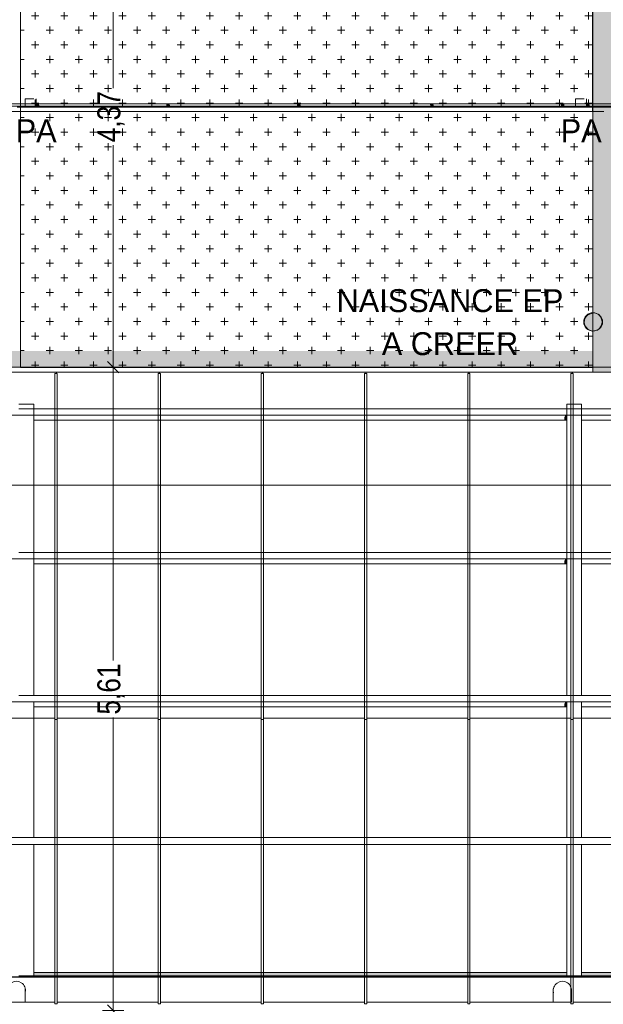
# Model space of a CAD drawing. Header units: millimetres. Extents: x 52659 to 1698020, y -10054 to 104697.
# Tile 291 of 363: x 297873 to 302963, y 20671 to 29259. Entities that reach past the tile are written whole.
import ezdxf

# ---------------------------------------------------------------- set-up
doc = ezdxf.new("R2010")
doc.units = ezdxf.units.MM
doc.header["$MEASUREMENT"] = 0
doc.linetypes.add('Tirets petits', pattern=[125, 75, -50])
for name, color, linetype in [('02-06 Poutre.Construction', 7, 'Continuous'), ('05-02 Cotation 200ème 100ème.Cotations', 7, 'Continuous'), ('06-02 Texte 200ème 100ème.Texte', 7, 'Continuous'), ('08-01 2D Dessin général.2D', 7, 'Continuous'), ('08-01 hachures', 7, 'Continuous'), ('A-FLOR-____-OTLN.Modèle IFC', 7, 'Continuous'), ('A-FLOR-HRAL-OTLN.Modèle IFC', 7, 'Continuous'), ('A-ROOF-____-OTLN.Modèle IFC', 7, 'Continuous'), ('S-BEAM-____-OTLN.Modèle IFC', 7, 'Continuous')]:
    doc.layers.add(name, color=color, linetype=linetype)
doc.styles.add('STYLE_GENERE_2', font='txt')
doc.styles.add('STYLE_GENERE_3', font='ARIALN.TTF')
doc.dimstyles.new('STYLE_GENERE__2', dxfattribs={"dimtxt": 200, "dimasz": 95, "dimexe": 0.18, "dimexo": 100, "dimgap": 0, "dimtad": 0, "dimlfac": 0.001, "dimzin": 0, "dimdsep": 46, "dimtxsty": 'STYLE_GENERE_3', "dimblk": 'ARROWHEAD_6', "dimblk1": 'ARROWHEAD_6', "dimblk2": 'ARROWHEAD_6', "dimcen": 0.09, "dimclrd": 7, "dimclre": 7, "dimclrt": 7, "dimazin": 0, "dimtfac": 1, "dimtdec": 4, "dimtmove": 0, "dimatfit": 3, "dimfxl": 1, "dimtolj": 1, "dimtzin": 0, "dimarcsym": 0})
doc.dimstyles.new('STYLE_GENERE__5', dxfattribs={"dimtxt": 200, "dimasz": 95, "dimexe": 0.18, "dimexo": 100, "dimgap": 0, "dimtad": 0, "dimtih": 1, "dimtoh": 1, "dimlfac": 0.001, "dimzin": 0, "dimdsep": 46, "dimtxsty": 'STYLE_GENERE_3', "dimblk": 'ARROWHEAD_6', "dimblk1": 'ARROWHEAD_6', "dimblk2": 'ARROWHEAD_6', "dimcen": 0.09, "dimclrd": 7, "dimclre": 7, "dimclrt": 7, "dimazin": 0, "dimtfac": 1, "dimtdec": 4, "dimtmove": 0, "dimatfit": 3, "dimfxl": 1, "dimtolj": 1, "dimtzin": 0, "dimarcsym": 0})
pattern_1 = [(360, (261781.56, 40089.01), (127, 127), [63.5, -190.5]), (89.99998, (261813.31, 40057.26), (-126.99996, 127.00004), [63.5, -190.5])]

# ---------------------------------------------------------------- blocks, each defined once
blk = doc.blocks.new('*D844', base_point=(261781.6, 40089))
at = {"layer": '05-02 Cotation 200ème 100ème.Cotations', "color": 7, "linetype": 'Continuous', "lineweight": 25, "transparency": 16777216}
for p, q in [((267521.6, 25250.2), (267421.6, 25150.2)), ((347674.3, 25150.2), (347774.3, 25250.2))]:
    blk.add_line(p, q, dxfattribs=at)
at = {"layer": '05-02 Cotation 200ème 100ème.Cotations', "color": 7, "linetype": 'Continuous', "lineweight": 13, "transparency": 16777216}
for p, q in [((267471.6, 25106.5), (267471.6, 25294)), ((347724.3, 25106.5), (347724.3, 25294)), ((267471.6, 25200.2), (307285.1, 25200.2)), ((307910.8, 25200.2), (347724.3, 25200.2)), ((347724.3, 25200.2), (347799.3, 25200.2))]:
    blk.add_line(p, q, dxfattribs=at)
at = {"layer": '05-02 Cotation 200ème 100ème.Cotations', "color": 7, "lineweight": 9, "transparency": 16777216, "insert": (307309.9, 25100.2), "char_height": 200, "attachment_point": 7, "style": 'STYLE_GENERE_3'}
blk.add_mtext('\\A1;80,25', dxfattribs=at)
blk = doc.blocks.new('ARROWHEAD_6')
at = {"color": 0, "linetype": 'Continuous', "lineweight": 0}
for p, q in [((0, 0), (-1, 0)), ((-0.5, -0.5), (0.5, 0.5))]:
    blk.add_line(p, q, dxfattribs=at)
blk = doc.blocks.new('*D867', base_point=(261781.6, 40089))
at = {"layer": '05-02 Cotation 200ème 100ème.Cotations', "color": 7, "linetype": 'Continuous', "lineweight": 13, "transparency": 16777216}
for p, q in [((298781.6, 26229.2), (298594.1, 26229.2)), ((298687.8, 23671.5), (298687.8, 26229.2)), ((298687.8, 20616.1), (298687.8, 23173.8)), ((298781.6, 20616.1), (298594.1, 20616.1))]:
    blk.add_line(p, q, dxfattribs=at)
at = {"layer": '05-02 Cotation 200ème 100ème.Cotations', "color": 7, "linetype": 'Continuous', "lineweight": 25, "transparency": 16777216}
for p, q in [((298637.8, 26279.2), (298737.8, 26179.2)), ((298637.8, 20666.1), (298737.8, 20566.1))]:
    blk.add_line(p, q, dxfattribs=at)
at = {"layer": '05-02 Cotation 200ème 100ème.Cotations', "color": 7, "lineweight": 9, "transparency": 16777216, "insert": (298787.8, 23198.6), "char_height": 200, "attachment_point": 7, "rotation": 90, "style": 'STYLE_GENERE_3'}
blk.add_mtext('\\A1;5,61', dxfattribs=at)
blk = doc.blocks.new('*D868', base_point=(261781.6, 40089))
at = {"layer": '05-02 Cotation 200ème 100ème.Cotations', "color": 7, "linetype": 'Continuous', "lineweight": 13, "transparency": 16777216}
for p, q in [((298781.6, 30599), (298594.1, 30599)), ((298687.8, 28663), (298687.8, 30599)), ((298687.8, 26229.2), (298687.8, 28165.2)), ((298781.6, 26229.2), (298594.1, 26229.2))]:
    blk.add_line(p, q, dxfattribs=at)
at = {"layer": '05-02 Cotation 200ème 100ème.Cotations', "color": 7, "linetype": 'Continuous', "lineweight": 25, "transparency": 16777216}
for p, q in [((298637.8, 30649), (298737.8, 30549)), ((298637.8, 26279.2), (298737.8, 26179.2))]:
    blk.add_line(p, q, dxfattribs=at)
at = {"layer": '05-02 Cotation 200ème 100ème.Cotations', "color": 7, "lineweight": 9, "transparency": 16777216, "char_height": 200, "attachment_point": 7, "rotation": 90, "style": 'STYLE_GENERE_3'}
for s, insert in [('\\A1;0,30', (298644.9, 30113.9)), ('\\A1;4,37', (298787.8, 28190.1))]:
    blk.add_mtext(s, dxfattribs=dict(at, insert=insert))

msp = doc.modelspace()

# ---------------------------------------------------------------- hatches: boundary and pattern name
at = {"layer": '02-06 Poutre.Construction', "linetype": 'Continuous', "lineweight": 0, "true_color": 0xbfbfbf}
for points in [[(298176.347, 23168.223), (298179.78, 23168.223), (298179.78, 26171.975), (298189.78, 26171.975), (298189.78, 26184.777), (298176.345, 26184.777), (298176.345, 23168.582)], [(298189.78, 26171.975), (298198.593, 26171.975), (298196.406, 26184.777), (298189.78, 26184.777)], [(299076.347, 23168.223), (299079.78, 23168.223), (299079.78, 26171.975), (299089.78, 26171.975), (299089.78, 26184.777), (299076.345, 26184.777), (299076.345, 23168.582)], [(299089.78, 26184.777), (299089.78, 26171.975), (299098.593, 26171.975), (299096.406, 26184.777)], [(299976.347, 23168.223), (299979.78, 23168.223), (299979.78, 26171.975), (299989.78, 26171.975), (299989.78, 26184.777), (299976.345, 26184.777), (299976.345, 23168.582)], [(299989.78, 26171.975), (299998.593, 26171.975), (299996.406, 26184.777), (299989.78, 26184.777)], [(300876.347, 23168.223), (300879.78, 23168.223), (300879.78, 26171.975), (300889.78, 26171.975), (300889.78, 26184.777), (300876.345, 26184.777), (300876.345, 23168.582)], [(300889.78, 26184.777), (300889.78, 26171.975), (300898.593, 26171.975), (300896.406, 26184.777)], [(301776.347, 23168.223), (301779.78, 23168.223), (301779.78, 26171.975), (301789.78, 26171.975), (301789.78, 26184.777), (301776.345, 26184.777), (301776.345, 23168.582)], [(301789.78, 26171.975), (301798.593, 26171.975), (301796.406, 26184.777), (301789.78, 26184.777)], [(302676.347, 23168.223), (302679.78, 23168.223), (302679.78, 26171.975), (302689.78, 26171.975), (302689.78, 26184.777), (302676.345, 26184.777), (302676.345, 23168.582)], [(302689.78, 26184.777), (302689.78, 26171.975), (302698.593, 26171.975), (302696.406, 26184.777)], [(298176.349, 23016.643), (298179.78, 23016.643), (298179.78, 23168.223), (298176.347, 23168.223), (298176.347, 23016.995)], [(299076.349, 23016.643), (299079.78, 23016.643), (299079.78, 23168.223), (299076.347, 23168.223), (299076.347, 23016.995)], [(299976.349, 23016.643), (299979.78, 23016.643), (299979.78, 23168.223), (299976.347, 23168.223), (299976.347, 23016.995)], [(300876.347, 23016.995), (300876.349, 23016.643), (300879.78, 23016.643), (300879.78, 23168.223), (300876.347, 23168.223)], [(301776.349, 23016.643), (301779.78, 23016.643), (301779.78, 23168.223), (301776.347, 23168.223), (301776.347, 23016.995)], [(302676.349, 23016.643), (302679.78, 23016.643), (302679.78, 23168.223), (302676.347, 23168.223), (302676.347, 23016.995)], [(298176.351, 22863.144), (298179.78, 22863.144), (298179.78, 23016.643), (298176.349, 23016.643), (298176.349, 22863.487)], [(299076.351, 22863.144), (299079.78, 22863.144), (299079.78, 23016.643), (299076.349, 23016.643), (299076.349, 22863.487)], [(299976.351, 22863.144), (299979.78, 22863.144), (299979.78, 23016.643), (299976.349, 23016.643), (299976.349, 22863.487)], [(300876.349, 22863.487), (300876.351, 22863.144), (300879.78, 22863.144), (300879.78, 23016.643), (300876.349, 23016.643)], [(301776.351, 22863.144), (301779.78, 22863.144), (301779.78, 23016.643), (301776.349, 23016.643), (301776.349, 22863.487)], [(302676.351, 22863.144), (302679.78, 22863.144), (302679.78, 23016.643), (302676.349, 23016.643), (302676.349, 22863.487)], [(298176.351, 22708.37), (298176.353, 22708.037), (298179.78, 22708.037), (298179.78, 22854.271), (298179.78, 22863.144), (298176.351, 22863.144)], [(299076.351, 22708.37), (299076.353, 22708.037), (299079.78, 22708.037), (299079.78, 22854.271), (299079.78, 22863.144), (299076.351, 22863.144)], [(299976.351, 22708.37), (299976.353, 22708.037), (299979.78, 22708.037), (299979.78, 22854.271), (299979.78, 22863.144), (299976.351, 22863.144)], [(300876.351, 22708.37), (300876.353, 22708.037), (300879.78, 22708.037), (300879.78, 22854.271), (300879.78, 22863.144), (300876.351, 22863.144)], [(301776.351, 22708.37), (301776.353, 22708.037), (301779.78, 22708.037), (301779.78, 22854.271), (301779.78, 22863.144), (301776.351, 22863.144)], [(302676.351, 22708.37), (302676.353, 22708.037), (302679.78, 22708.037), (302679.78, 22854.271), (302679.78, 22863.144), (302676.351, 22863.144)], [(298176.353, 22551.958), (298176.355, 22551.633), (298179.78, 22551.633), (298179.78, 22708.037), (298176.353, 22708.037)], [(299076.353, 22551.958), (299076.355, 22551.633), (299079.78, 22551.633), (299079.78, 22708.037), (299076.353, 22708.037)], [(299976.353, 22551.958), (299976.355, 22551.633), (299979.78, 22551.633), (299979.78, 22708.037), (299976.353, 22708.037)], [(300876.353, 22551.958), (300876.355, 22551.633), (300879.78, 22551.633), (300879.78, 22708.037), (300876.353, 22708.037)], [(301776.353, 22551.958), (301776.355, 22551.633), (301779.78, 22551.633), (301779.78, 22708.037), (301776.353, 22708.037)], [(302676.353, 22551.958), (302676.355, 22551.633), (302679.78, 22551.633), (302679.78, 22708.037), (302676.353, 22708.037)], [(298176.357, 22394.249), (298179.78, 22394.249), (298179.78, 22551.633), (298176.355, 22551.633), (298176.355, 22394.567)], [(299076.357, 22394.249), (299079.78, 22394.249), (299079.78, 22551.633), (299076.355, 22551.633), (299076.355, 22394.567)], [(299976.357, 22394.249), (299979.78, 22394.249), (299979.78, 22551.633), (299976.355, 22551.633), (299976.355, 22394.567)], [(300876.355, 22394.567), (300876.357, 22394.249), (300879.78, 22394.249), (300879.78, 22551.633), (300876.355, 22551.633)], [(301776.357, 22394.249), (301779.78, 22394.249), (301779.78, 22551.633), (301776.355, 22551.633), (301776.355, 22394.567)], [(302676.357, 22394.249), (302679.78, 22394.249), (302679.78, 22551.633), (302676.355, 22551.633), (302676.355, 22394.567)], [(298176.357, 22236.514), (298176.359, 22236.203), (298179.78, 22236.203), (298179.78, 22394.249), (298176.357, 22394.249)], [(299076.357, 22236.514), (299076.359, 22236.203), (299079.78, 22236.203), (299079.78, 22394.249), (299076.357, 22394.249)], [(299976.357, 22236.514), (299976.359, 22236.203), (299979.78, 22236.203), (299979.78, 22394.249), (299976.357, 22394.249)], [(300876.357, 22236.514), (300876.359, 22236.203), (300879.78, 22236.203), (300879.78, 22394.249), (300876.357, 22394.249)], [(301776.357, 22236.514), (301776.359, 22236.203), (301779.78, 22236.203), (301779.78, 22394.249), (301776.357, 22394.249)], [(302676.357, 22236.514), (302676.359, 22236.203), (302679.78, 22236.203), (302679.78, 22394.249), (302676.357, 22394.249)], [(298176.359, 22078.118), (298176.361, 22077.814), (298179.78, 22077.814), (298179.78, 22236.203), (298176.359, 22236.203)], [(299076.359, 22078.118), (299076.361, 22077.814), (299079.78, 22077.814), (299079.78, 22236.203), (299076.359, 22236.203)], [(299976.359, 22078.118), (299976.361, 22077.814), (299979.78, 22077.814), (299979.78, 22236.203), (299976.359, 22236.203)], [(300876.359, 22078.118), (300876.361, 22077.814), (300879.78, 22077.814), (300879.78, 22236.203), (300876.359, 22236.203)], [(301776.359, 22078.118), (301776.361, 22077.814), (301779.78, 22077.814), (301779.78, 22236.203), (301776.359, 22236.203)], [(302676.359, 22078.118), (302676.361, 22077.814), (302679.78, 22077.814), (302679.78, 22236.203), (302676.359, 22236.203)], [(298176.361, 21919.698), (298176.363, 21919.401), (298179.78, 21919.401), (298179.78, 22077.814), (298176.361, 22077.814)], [(299076.361, 21919.698), (299076.363, 21919.401), (299079.78, 21919.401), (299079.78, 22077.814), (299076.361, 22077.814)], [(299976.361, 21919.698), (299976.363, 21919.401), (299979.78, 21919.401), (299979.78, 22077.814), (299976.361, 22077.814)], [(300876.361, 21919.698), (300876.363, 21919.401), (300879.78, 21919.401), (300879.78, 22077.814), (300876.361, 22077.814)], [(301776.361, 21919.698), (301776.363, 21919.401), (301779.78, 21919.401), (301779.78, 22077.814), (301776.361, 22077.814)], [(302676.361, 21919.698), (302676.363, 21919.401), (302679.78, 21919.401), (302679.78, 22077.814), (302676.361, 22077.814)], [(298176.363, 21761.575), (298176.364, 21761.285), (298179.78, 21761.285), (298179.78, 21919.401), (298176.363, 21919.401)], [(299076.363, 21761.575), (299076.364, 21761.285), (299079.78, 21761.285), (299079.78, 21919.401), (299076.363, 21919.401)], [(299976.363, 21761.575), (299976.364, 21761.285), (299979.78, 21761.285), (299979.78, 21919.401), (299976.363, 21919.401)], [(300876.363, 21761.575), (300876.364, 21761.285), (300879.78, 21761.285), (300879.78, 21919.401), (300876.363, 21919.401)], [(301776.363, 21761.575), (301776.364, 21761.285), (301779.78, 21761.285), (301779.78, 21919.401), (301776.363, 21919.401)], [(302676.363, 21761.575), (302676.364, 21761.285), (302679.78, 21761.285), (302679.78, 21919.401), (302676.363, 21919.401)], [(298176.366, 21603.784), (298179.78, 21603.784), (298179.78, 21761.285), (298176.364, 21761.285), (298176.364, 21604.068)], [(299076.366, 21603.784), (299079.78, 21603.784), (299079.78, 21761.285), (299076.364, 21761.285), (299076.364, 21604.068)], [(299976.366, 21603.784), (299979.78, 21603.784), (299979.78, 21761.285), (299976.364, 21761.285), (299976.364, 21604.068)], [(300876.364, 21604.068), (300876.366, 21603.784), (300879.78, 21603.784), (300879.78, 21761.285), (300876.364, 21761.285)], [(301776.366, 21603.784), (301779.78, 21603.784), (301779.78, 21761.285), (301776.364, 21761.285), (301776.364, 21604.068)], [(302676.364, 21604.068), (302676.366, 21603.784), (302679.78, 21603.784), (302679.78, 21761.285), (302676.364, 21761.285)], [(298176.366, 21447.494), (298176.367, 21447.216), (298179.78, 21447.216), (298179.78, 21603.784), (298176.366, 21603.784)], [(299076.366, 21447.494), (299076.367, 21447.216), (299079.78, 21447.216), (299079.78, 21603.784), (299076.366, 21603.784)], [(299976.366, 21447.494), (299976.367, 21447.216), (299979.78, 21447.216), (299979.78, 21603.784), (299976.366, 21603.784)], [(300876.366, 21447.494), (300876.367, 21447.216), (300879.78, 21447.216), (300879.78, 21603.784), (300876.366, 21603.784)], [(301776.366, 21447.494), (301776.367, 21447.216), (301779.78, 21447.216), (301779.78, 21603.784), (301776.366, 21603.784)], [(302676.366, 21447.494), (302676.367, 21447.216), (302679.78, 21447.216), (302679.78, 21603.784), (302676.366, 21603.784)], [(298176.367, 21292.17), (298176.369, 21291.897), (298179.78, 21291.897), (298179.78, 21447.216), (298176.367, 21447.216)], [(299076.367, 21292.17), (299076.369, 21291.897), (299079.78, 21291.897), (299079.78, 21447.216), (299076.367, 21447.216)], [(299976.367, 21292.17), (299976.369, 21291.897), (299979.78, 21291.897), (299979.78, 21447.216), (299976.367, 21447.216)], [(300876.367, 21292.17), (300876.369, 21291.897), (300879.78, 21291.897), (300879.78, 21447.216), (300876.367, 21447.216)], [(301776.367, 21292.17), (301776.369, 21291.897), (301779.78, 21291.897), (301779.78, 21447.216), (301776.367, 21447.216)], [(302676.367, 21292.17), (302676.369, 21291.897), (302679.78, 21291.897), (302679.78, 21447.216), (302676.367, 21447.216)], [(298176.369, 21138.409), (298176.37, 21138.142), (298179.78, 21138.142), (298179.78, 21291.897), (298176.369, 21291.897)], [(299076.369, 21138.409), (299076.37, 21138.142), (299079.78, 21138.142), (299079.78, 21291.897), (299076.369, 21291.897)], [(299976.369, 21138.409), (299976.37, 21138.142), (299979.78, 21138.142), (299979.78, 21291.897), (299976.369, 21291.897)], [(300876.369, 21138.409), (300876.37, 21138.142), (300879.78, 21138.142), (300879.78, 21291.897), (300876.369, 21291.897)], [(301776.369, 21138.409), (301776.37, 21138.142), (301779.78, 21138.142), (301779.78, 21291.897), (301776.369, 21291.897)], [(302676.369, 21138.409), (302676.37, 21138.142), (302679.78, 21138.142), (302679.78, 21291.897), (302676.369, 21291.897)], [(298176.37, 20986.522), (298176.372, 20986.26), (298179.78, 20986.26), (298179.78, 21138.142), (298176.37, 21138.142)], [(299076.37, 20986.522), (299076.372, 20986.26), (299079.78, 20986.26), (299079.78, 21138.142), (299076.37, 21138.142)], [(299976.37, 20986.522), (299976.372, 20986.26), (299979.78, 20986.26), (299979.78, 21138.142), (299976.37, 21138.142)], [(300876.37, 20986.522), (300876.372, 20986.26), (300879.78, 20986.26), (300879.78, 21138.142), (300876.37, 21138.142)], [(301776.37, 20986.522), (301776.372, 20986.26), (301779.78, 20986.26), (301779.78, 21138.142), (301776.37, 21138.142)], [(302676.37, 20986.522), (302676.372, 20986.26), (302679.78, 20986.26), (302679.78, 21138.142), (302676.37, 21138.142)], [(298176.372, 20836.815), (298176.373, 20836.558), (298179.78, 20836.558), (298179.78, 20986.26), (298176.372, 20986.26)], [(299076.372, 20836.815), (299076.373, 20836.558), (299079.78, 20836.558), (299079.78, 20986.26), (299076.372, 20986.26)], [(299976.372, 20836.815), (299976.373, 20836.558), (299979.78, 20836.558), (299979.78, 20986.26), (299976.372, 20986.26)], [(300876.372, 20836.815), (300876.373, 20836.558), (300879.78, 20836.558), (300879.78, 20986.26), (300876.372, 20986.26)], [(301776.372, 20836.815), (301776.373, 20836.558), (301779.78, 20836.558), (301779.78, 20986.26), (301776.372, 20986.26)], [(302676.372, 20836.815), (302676.373, 20836.558), (302679.78, 20836.558), (302679.78, 20986.26), (302676.372, 20986.26)], [(298176.373, 20836.558), (298176.373, 20689.589), (298179.78, 20689.339), (298179.78, 20836.558)], [(299076.373, 20836.558), (299076.373, 20689.589), (299079.78, 20689.339), (299079.78, 20836.558)], [(299976.373, 20836.558), (299976.373, 20689.589), (299979.78, 20689.339), (299979.78, 20836.558)], [(300876.373, 20836.558), (300876.373, 20689.589), (300879.78, 20689.339), (300879.78, 20836.558)], [(301776.373, 20836.558), (301776.373, 20689.589), (301779.78, 20689.339), (301779.78, 20836.558)], [(302676.373, 20836.558), (302676.373, 20689.589), (302679.78, 20689.339), (302679.78, 20836.558)]]:
    msp.add_hatch(color=9, dxfattribs=at).paths.add_polyline_path(points)
at = {"layer": '08-01 2D Dessin général.2D', "linetype": 'Continuous', "lineweight": 9}
msp.add_hatch(color=7, dxfattribs=at).paths.add_polyline_path([(302887.096, 26701.591), (302923.633, 26687.051), (302944.373, 26664.921), (302954.544, 26640.677), (302954.544, 26603.865), (302939.872, 26573.199), (302910.969, 26549.987), (302866.285, 26542.951), (302829.748, 26557.491), (302809.007, 26579.621), (302798.836, 26603.865), (302796.69, 26622.271), (302802.812, 26652.963), (302813.509, 26671.343), (302827.618, 26685.453), (302876.69, 26702.271)])
msp.add_hatch(color=7, dxfattribs=at).paths.add_polyline_path([(302887.096, 26701.591), (302923.633, 26687.051), (302944.373, 26664.921), (302954.544, 26640.677), (302954.544, 26603.865), (302939.872, 26573.199), (302910.969, 26549.987), (302866.285, 26542.951), (302829.748, 26557.491), (302809.007, 26579.621), (302798.836, 26603.865), (302796.69, 26622.271), (302802.812, 26652.963), (302813.509, 26671.343), (302827.618, 26685.453), (302876.69, 26702.271)])
at = {"layer": '08-01 hachures', "linetype": 'Continuous', "lineweight": 0, "true_color": 0x5d5d5d}
h = msp.add_hatch(dxfattribs=at)
h.set_pattern_fill('CROSS_225_29_0002', color=251, style=0, pattern_type=2)
h.set_pattern_definition(pattern_1)
h.paths.add_polyline_path([(302862.313, 39808.256), (302871.556, 26184.777), (320606.616, 26229.221), (320616.616, 33248.917), (326696.374, 33248.917), (326696.374, 34331.101), (325196.616, 34331.101), (325196.616, 35666.686), (326696.316, 35666.686), (326696.616, 39799.012), (320352.875, 39799.012)])
h.paths.add_polyline_path([(310915.317, 32856.94), (309565.317, 32856.94), (309565.317, 34192.524), (310915.317, 34192.524)], flags=0)
h.paths.add_polyline_path([(312493.363, 32856.94), (312493.363, 34241.99), (313893.363, 34241.99), (313893.363, 32856.94)], flags=0)
h.paths.add_polyline_path([(314245.227, 30827.306), (313380.12, 30827.306), (313380.12, 31701.424), (314245.227, 31701.424)], flags=0)
h.paths.add_polyline_path([(315615.317, 32856.94), (315615.317, 34192.524), (316965.317, 34192.524), (316965.317, 32856.94)], flags=0)
h.paths.add_polyline_path([(318540.546, 34241.99), (319940.546, 34241.99), (319940.546, 32856.94), (318540.546, 32856.94)], flags=0)
h = msp.add_hatch(dxfattribs=at)
h.set_pattern_fill('CROSS_225_29_0002', color=251, style=0, pattern_type=2)
h.set_pattern_definition(pattern_1)
h.paths.add_polyline_path([(297880.8, 26225.049), (302871.556, 26225.049), (302871.556, 30599.012), (297880.8, 30599.012)])
at = {"layer": 'A-FLOR-____-OTLN.Modèle IFC', "linetype": 'Continuous', "lineweight": 0, "true_color": 0xbfbfbf}
for points in [[(298040.564, 28524.273), (298010.059, 28524.273), (298015.28, 28504.273), (298045.785, 28504.273)], [(299150.059, 28524.273), (299155.28, 28504.273), (299185.785, 28504.273), (299180.564, 28524.273)], [(300290.059, 28524.273), (300295.28, 28504.273), (300325.785, 28504.273), (300320.564, 28524.273)], [(301450.059, 28524.273), (301455.28, 28504.273), (301485.785, 28504.273), (301480.564, 28524.273)], [(302595.28, 28504.273), (302625.785, 28504.273), (302620.564, 28524.273), (302590.059, 28524.273)], [(302815.28, 28504.273), (302845.785, 28504.273), (302840.564, 28524.273), (302810.059, 28524.273)]]:
    msp.add_hatch(color=9, dxfattribs=at).paths.add_polyline_path(points)
at = {"layer": 'A-FLOR-HRAL-OTLN.Modèle IFC', "linetype": 'Continuous', "lineweight": 0, "true_color": 0xbfbfbf}
for points in [[(298027.552, 28497.504), (298027.552, 28497.189), (298047.552, 28497.191), (298047.552, 28497.504)], [(299187.552, 28497.504), (299167.552, 28497.504), (299167.552, 28497.103), (299187.552, 28497.096)], [(300147.835, 28496.165), (300048.902, 28493.586), (300228.271, 28496.278)], [(300307.552, 28497.504), (300307.552, 28497.161), (300327.552, 28497.156), (300327.552, 28497.504)], [(301487.552, 28497.504), (301467.552, 28497.504), (301467.552, 28497.156), (301487.552, 28497.154)], [(302627.552, 28497.504), (302607.552, 28497.504), (302607.552, 28497.148), (302627.552, 28497.143)], [(302847.552, 28497.504), (302827.552, 28497.504), (302827.552, 28497.156), (302847.552, 28497.163)]]:
    msp.add_hatch(color=9, dxfattribs=at).paths.add_polyline_path(points)
at = {"layer": 'A-ROOF-____-OTLN.Modèle IFC', "linetype": 'Continuous', "lineweight": 0, "true_color": 0xbfbfbf}
msp.add_hatch(color=9, dxfattribs=at).paths.add_polyline_path([(279856.246, 26269.012), (280371.556, 26269.012), (280371.556, 26229.221), (320606.616, 26229.221), (320606.616, 28457.26), (320587.552, 28457.26), (320587.552, 28457.301), (320571.782, 28457.312), (320572.007, 26368.242), (279856.246, 26368.242)])
at = {"layer": 'S-BEAM-____-OTLN.Modèle IFC', "linetype": 'Continuous', "lineweight": 0, "true_color": 0xbfbfbf}
for points in [[(297867.241, 25866.222), (297867.241, 25866.188), (297997.241, 25866.188), (297997.241, 25866.222)], [(302643.491, 25866.222), (302643.491, 25866.188), (302773.491, 25866.188), (302773.491, 25866.222)], [(302621.346, 25764.965), (302643.491, 25764.965), (302643.491, 25768.221), (302622.967, 25768.221)], [(302622.967, 25791.859), (302643.491, 25791.859), (302643.491, 25806.202), (302630.109, 25806.202)], [(302622.967, 25768.221), (302643.491, 25768.221), (302643.491, 25791.859), (302622.967, 25791.859)], [(302641.879, 25806.202), (302643.491, 25806.202), (302643.491, 25809.44)], [(297867.241, 24613.246), (297997.241, 24613.246), (297997.241, 24613.279), (297867.241, 24613.279)], [(302643.491, 24613.246), (302773.491, 24613.246), (302773.491, 24613.279), (302643.491, 24613.279)], [(302621.346, 24512.022), (302643.491, 24512.022), (302643.491, 24515.278), (302622.967, 24515.278)], [(302622.967, 24538.916), (302643.491, 24538.916), (302643.491, 24553.259), (302630.109, 24553.259)], [(302622.967, 24515.278), (302643.491, 24515.278), (302643.491, 24538.916), (302622.967, 24538.916)], [(302641.879, 24553.259), (302643.491, 24553.259), (302643.491, 24556.497)], [(302623.923, 23292.568), (302643.491, 23292.568), (302643.491, 23305.473), (302630.321, 23305.473)], [(302624.036, 23268.833), (302643.491, 23268.833), (302643.491, 23292.568), (302623.923, 23292.568)], [(302643.491, 23308.07), (302642.203, 23305.473), (302643.491, 23305.473)], [(302622.479, 23265.693), (302643.491, 23265.693), (302643.491, 23268.833), (302624.036, 23268.833)], [(297867.241, 22127.498), (297997.241, 22127.498), (297997.241, 22128), (297867.241, 22128)], [(302643.491, 22127.498), (302773.491, 22127.498), (302773.491, 22128), (302643.491, 22128)], [(267621.556, 20920.959), (267621.556, 20910.758), (348905.915, 20910.758), (348905.915, 20911.152), (267939.741, 20911.152), (267939.741, 20919.339), (267874.741, 20919.339), (267874.741, 20920.959)], [(267621.556, 20907.834), (348905.915, 20907.834), (348905.915, 20910.758), (267621.556, 20910.758)], [(297997.241, 20944.866), (302643.491, 20944.866), (302643.491, 20947.79), (297997.241, 20947.79)], [(302643.491, 20944.866), (297997.241, 20944.866), (297997.241, 20920.959), (302643.491, 20920.959)], [(302643.491, 20920.959), (297997.241, 20920.959), (297997.241, 20919.339), (302643.491, 20919.339)], [(302773.491, 20947.79), (302773.491, 20944.866), (308659.741, 20944.866), (308659.741, 20947.79)], [(302773.491, 20920.959), (308659.741, 20920.959), (308659.741, 20944.866), (302773.491, 20944.866)], [(308659.741, 20920.959), (302773.491, 20920.959), (302773.491, 20919.339), (308659.741, 20919.339)]]:
    msp.add_hatch(color=9, dxfattribs=at).paths.add_polyline_path(points)

# ---------------------------------------------------------------- linework, layer by layer
at = {"color": 7, "linetype": 'Tirets petits', "lineweight": 9}
for p, q in [((297920.927, 28567.948), (298017.176, 28567.948)), ((297920.927, 28567.948), (297920.927, 28457.217)), ((298017.176, 28567.948), (298017.176, 28457.217)), ((302720.927, 28567.948), (302817.176, 28567.948)), ((302720.927, 28567.948), (302720.927, 28457.217)), ((302817.176, 28567.948), (302817.176, 28457.217)), ((298017.176, 28457.217), (297920.927, 28457.217)), ((302817.176, 28457.217), (302720.927, 28457.217))]:
    msp.add_line(p, q, dxfattribs=at)
at = {"layer": '02-06 Poutre.Construction', "color": 7, "linetype": 'Continuous', "lineweight": 9}
for p, q in [((297289.78, 26184.777), (298189.78, 26184.777)), ((298179.78, 26171.975), (298199.78, 26171.975)), ((298179.78, 26171.975), (298179.78, 23155.422)), ((298189.78, 26184.777), (299089.78, 26184.777)), ((298199.78, 26171.975), (298199.78, 23155.422)), ((299079.78, 26171.975), (299099.78, 26171.975)), ((299079.78, 26171.975), (299079.78, 23155.422)), ((299089.78, 26184.777), (299989.78, 26184.777)), ((299089.78, 26184.777), (299089.78, 26171.975)), ((299099.78, 26171.975), (299099.78, 23155.422)), ((299979.78, 26171.975), (299999.78, 26171.975)), ((299979.78, 26171.975), (299979.78, 23155.422)), ((299989.78, 26184.777), (300889.78, 26184.777)), ((299989.78, 26184.777), (299989.78, 26171.975)), ((299999.78, 26171.975), (299999.78, 23155.422)), ((300879.78, 26171.975), (300899.78, 26171.975)), ((300879.78, 26171.975), (300879.78, 23155.422)), ((300889.78, 26184.777), (301789.78, 26184.777)), ((300899.78, 26171.975), (300899.78, 23155.422)), ((301779.78, 26171.975), (301799.78, 26171.975)), ((301779.78, 26171.975), (301779.78, 23155.422)), ((301789.78, 26184.777), (302689.78, 26184.777)), ((301789.78, 26184.777), (301789.78, 26171.975)), ((301799.78, 26171.975), (301799.78, 23155.422)), ((302679.78, 26171.975), (302699.78, 26171.975)), ((302679.78, 26171.975), (302679.78, 23155.422)), ((302689.78, 26184.777), (303589.78, 26184.777)), ((302689.78, 26184.777), (302689.78, 26171.975)), ((302699.78, 26171.975), (302699.78, 23155.422)), ((297299.78, 23168.223), (298179.78, 23168.223)), ((298179.78, 23155.422), (298199.78, 23155.422)), ((298179.78, 23155.422), (298179.78, 23003.842)), ((298199.78, 23168.223), (299079.78, 23168.223)), ((298199.78, 23155.422), (298199.78, 23003.842)), ((299079.78, 23155.422), (299099.78, 23155.422)), ((299079.78, 23155.422), (299079.78, 23003.842)), ((299099.78, 23168.223), (299979.78, 23168.223)), ((299099.78, 23155.422), (299099.78, 23003.842)), ((299979.78, 23155.422), (299999.78, 23155.422)), ((299979.78, 23155.422), (299979.78, 23003.842)), ((299999.78, 23168.223), (300879.78, 23168.223)), ((299999.78, 23155.422), (299999.78, 23003.842)), ((300879.78, 23155.422), (300899.78, 23155.422)), ((300879.78, 23155.422), (300879.78, 23003.842)), ((300899.78, 23168.223), (301779.78, 23168.223)), ((300899.78, 23155.422), (300899.78, 23003.842)), ((301779.78, 23155.422), (301799.78, 23155.422)), ((301779.78, 23155.422), (301779.78, 23003.842)), ((301799.78, 23168.223), (302679.78, 23168.223)), ((301799.78, 23155.422), (301799.78, 23003.842)), ((302679.78, 23155.422), (302699.78, 23155.422)), ((302679.78, 23155.422), (302679.78, 23003.842)), ((302699.78, 23168.223), (303579.78, 23168.223)), ((302699.78, 23155.422), (302699.78, 23003.842)), ((298179.78, 23003.842), (298179.78, 22850.343)), ((298199.78, 23003.842), (298199.78, 22850.343)), ((299079.78, 23003.842), (299079.78, 22850.343)), ((299099.78, 23003.842), (299099.78, 22850.343)), ((299979.78, 23003.842), (299979.78, 22850.343)), ((299999.78, 23003.842), (299999.78, 22850.343)), ((300879.78, 23003.842), (300879.78, 22850.343)), ((300899.78, 23003.842), (300899.78, 22850.343)), ((301779.78, 23003.842), (301779.78, 22850.343)), ((301799.78, 23003.842), (301799.78, 22850.343)), ((302679.78, 23003.842), (302679.78, 22850.343)), ((302699.78, 23003.842), (302699.78, 22850.343)), ((298179.78, 22850.343), (298179.78, 22695.235)), ((298199.78, 22850.343), (298199.78, 22695.235)), ((299079.78, 22850.343), (299079.78, 22695.235)), ((299099.78, 22850.343), (299099.78, 22695.235)), ((299979.78, 22850.343), (299979.78, 22695.235)), ((299999.78, 22850.343), (299999.78, 22695.235)), ((300879.78, 22850.343), (300879.78, 22695.235)), ((300899.78, 22850.343), (300899.78, 22695.235)), ((301779.78, 22850.343), (301779.78, 22695.235)), ((301799.78, 22850.343), (301799.78, 22695.235)), ((302679.78, 22850.343), (302679.78, 22695.235)), ((302699.78, 22850.343), (302699.78, 22695.235)), ((298179.78, 22695.235), (298179.78, 22538.832)), ((298199.78, 22695.235), (298199.78, 22538.832)), ((299079.78, 22695.235), (299079.78, 22538.832)), ((299099.78, 22695.235), (299099.78, 22538.832)), ((299979.78, 22695.235), (299979.78, 22538.832)), ((299999.78, 22695.235), (299999.78, 22538.832)), ((300879.78, 22695.235), (300879.78, 22538.832)), ((300899.78, 22695.235), (300899.78, 22538.832)), ((301779.78, 22695.235), (301779.78, 22538.832)), ((301799.78, 22695.235), (301799.78, 22538.832)), ((302679.78, 22695.235), (302679.78, 22538.832)), ((302699.78, 22695.235), (302699.78, 22538.832)), ((298179.78, 22538.832), (298179.78, 22381.448)), ((298199.78, 22538.832), (298199.78, 22381.448)), ((299079.78, 22538.832), (299079.78, 22381.448)), ((299099.78, 22538.832), (299099.78, 22381.448)), ((299979.78, 22538.832), (299979.78, 22381.448)), ((299999.78, 22538.832), (299999.78, 22381.448)), ((300879.78, 22538.832), (300879.78, 22381.448)), ((300899.78, 22538.832), (300899.78, 22381.448)), ((301779.78, 22538.832), (301779.78, 22381.448)), ((301799.78, 22538.832), (301799.78, 22381.448)), ((302679.78, 22538.832), (302679.78, 22381.448)), ((302699.78, 22538.832), (302699.78, 22381.448)), ((298179.78, 22381.448), (298179.78, 22223.402)), ((298199.78, 22381.448), (298199.78, 22223.402)), ((299079.78, 22381.448), (299079.78, 22223.402)), ((299099.78, 22381.448), (299099.78, 22223.402)), ((299979.78, 22381.448), (299979.78, 22223.402)), ((299999.78, 22381.448), (299999.78, 22223.402)), ((300879.78, 22381.448), (300879.78, 22223.402)), ((300899.78, 22381.448), (300899.78, 22223.402)), ((301779.78, 22381.448), (301779.78, 22223.402)), ((301799.78, 22381.448), (301799.78, 22223.402)), ((302679.78, 22381.448), (302679.78, 22223.402)), ((302699.78, 22381.448), (302699.78, 22223.402)), ((298179.78, 22223.402), (298179.78, 22065.013)), ((298199.78, 22223.402), (298199.78, 22065.013)), ((299079.78, 22223.402), (299079.78, 22065.013)), ((299099.78, 22223.402), (299099.78, 22065.013)), ((299979.78, 22223.402), (299979.78, 22065.013)), ((299999.78, 22223.402), (299999.78, 22065.013)), ((300879.78, 22223.402), (300879.78, 22065.013)), ((300899.78, 22223.402), (300899.78, 22065.013)), ((301779.78, 22223.402), (301779.78, 22065.013)), ((301799.78, 22223.402), (301799.78, 22065.013)), ((302679.78, 22223.402), (302679.78, 22065.013)), ((302699.78, 22223.402), (302699.78, 22065.013)), ((298179.78, 22065.013), (298179.78, 21906.6)), ((298199.78, 22065.013), (298199.78, 21906.6)), ((299079.78, 22065.013), (299079.78, 21906.6)), ((299099.78, 22065.013), (299099.78, 21906.6)), ((299979.78, 22065.013), (299979.78, 21906.6)), ((299999.78, 22065.013), (299999.78, 21906.6)), ((300879.78, 22065.013), (300879.78, 21906.6)), ((300899.78, 22065.013), (300899.78, 21906.6)), ((301779.78, 22065.013), (301779.78, 21906.6)), ((301799.78, 22065.013), (301799.78, 21906.6)), ((302679.78, 22065.013), (302679.78, 21906.6)), ((302699.78, 22065.013), (302699.78, 21906.6)), ((298179.78, 21906.6), (298179.78, 21748.483)), ((298199.78, 21906.6), (298199.78, 21748.483)), ((299079.78, 21906.6), (299079.78, 21748.483)), ((299099.78, 21906.6), (299099.78, 21748.483)), ((299979.78, 21906.6), (299979.78, 21748.483)), ((299999.78, 21906.6), (299999.78, 21748.483)), ((300879.78, 21906.6), (300879.78, 21748.483)), ((300899.78, 21906.6), (300899.78, 21748.483)), ((301779.78, 21906.6), (301779.78, 21748.483)), ((301799.78, 21906.6), (301799.78, 21748.483)), ((302679.78, 21906.6), (302679.78, 21748.483)), ((302699.78, 21906.6), (302699.78, 21748.483)), ((298179.78, 21748.483), (298179.78, 21590.982)), ((298199.78, 21748.483), (298199.78, 21590.982)), ((299079.78, 21748.483), (299079.78, 21590.982)), ((299099.78, 21748.483), (299099.78, 21590.982)), ((299979.78, 21748.483), (299979.78, 21590.982)), ((299999.78, 21748.483), (299999.78, 21590.982)), ((300879.78, 21748.483), (300879.78, 21590.982)), ((300899.78, 21748.483), (300899.78, 21590.982)), ((301779.78, 21748.483), (301779.78, 21590.982)), ((301799.78, 21748.483), (301799.78, 21590.982)), ((302679.78, 21748.483), (302679.78, 21590.982)), ((302699.78, 21748.483), (302699.78, 21590.982)), ((298179.78, 21590.982), (298179.78, 21434.414)), ((298199.78, 21590.982), (298199.78, 21434.414)), ((299079.78, 21590.982), (299079.78, 21434.414)), ((299099.78, 21590.982), (299099.78, 21434.414)), ((299979.78, 21590.982), (299979.78, 21434.414)), ((299999.78, 21590.982), (299999.78, 21434.414)), ((300879.78, 21590.982), (300879.78, 21434.414)), ((300899.78, 21590.982), (300899.78, 21434.414)), ((301779.78, 21590.982), (301779.78, 21434.414)), ((301799.78, 21590.982), (301799.78, 21434.414)), ((302679.78, 21590.982), (302679.78, 21434.414)), ((302699.78, 21590.982), (302699.78, 21434.414)), ((298179.78, 21434.414), (298179.78, 21279.096)), ((298199.78, 21434.414), (298199.78, 21279.096)), ((299079.78, 21434.414), (299079.78, 21279.096)), ((299099.78, 21434.414), (299099.78, 21279.096)), ((299979.78, 21434.414), (299979.78, 21279.096)), ((299999.78, 21434.414), (299999.78, 21279.096)), ((300879.78, 21434.414), (300879.78, 21279.096)), ((300899.78, 21434.414), (300899.78, 21279.096)), ((301779.78, 21434.414), (301779.78, 21279.096)), ((301799.78, 21434.414), (301799.78, 21279.096)), ((302679.78, 21434.414), (302679.78, 21279.096)), ((302699.78, 21434.414), (302699.78, 21279.096)), ((298179.78, 21279.096), (298179.78, 21125.341)), ((298199.78, 21279.096), (298199.78, 21125.341)), ((299079.78, 21279.096), (299079.78, 21125.341)), ((299099.78, 21279.096), (299099.78, 21125.341)), ((299979.78, 21279.096), (299979.78, 21125.341)), ((299999.78, 21279.096), (299999.78, 21125.341)), ((300879.78, 21279.096), (300879.78, 21125.341)), ((300899.78, 21279.096), (300899.78, 21125.341)), ((301779.78, 21279.096), (301779.78, 21125.341)), ((301799.78, 21279.096), (301799.78, 21125.341)), ((302679.78, 21279.096), (302679.78, 21125.341)), ((302699.78, 21279.096), (302699.78, 21125.341)), ((298179.78, 21125.341), (298179.78, 20973.459)), ((298199.78, 21125.341), (298199.78, 20973.459)), ((299079.78, 21125.341), (299079.78, 20973.459)), ((299099.78, 21125.341), (299099.78, 20973.459)), ((299979.78, 21125.341), (299979.78, 20973.459)), ((299999.78, 21125.341), (299999.78, 20973.459)), ((300879.78, 21125.341), (300879.78, 20973.459)), ((300899.78, 21125.341), (300899.78, 20973.459)), ((301779.78, 21125.341), (301779.78, 20973.459)), ((301799.78, 21125.341), (301799.78, 20973.459)), ((302679.78, 21125.341), (302679.78, 20973.459)), ((302699.78, 21125.341), (302699.78, 20973.459)), ((298179.78, 20973.459), (298179.78, 20823.757)), ((298199.78, 20973.459), (298199.78, 20823.757)), ((299079.78, 20973.459), (299079.78, 20823.757)), ((299099.78, 20973.459), (299099.78, 20823.757)), ((299979.78, 20973.459), (299979.78, 20823.757)), ((299999.78, 20973.459), (299999.78, 20823.757)), ((300879.78, 20973.459), (300879.78, 20823.757)), ((300899.78, 20973.459), (300899.78, 20823.757)), ((301779.78, 20973.459), (301779.78, 20823.757)), ((301799.78, 20973.459), (301799.78, 20823.757)), ((302679.78, 20973.459), (302679.78, 20823.757)), ((302699.78, 20973.459), (302699.78, 20823.757)), ((298179.78, 20823.757), (298179.78, 20676.537)), ((298199.78, 20823.757), (298199.78, 20676.537)), ((299079.78, 20823.757), (299079.78, 20676.537)), ((299099.78, 20823.757), (299099.78, 20676.537)), ((299979.78, 20823.757), (299979.78, 20676.537)), ((299999.78, 20823.757), (299999.78, 20676.537)), ((300879.78, 20823.757), (300879.78, 20676.537)), ((300899.78, 20823.757), (300899.78, 20676.537)), ((301779.78, 20823.757), (301779.78, 20676.537)), ((301799.78, 20823.757), (301799.78, 20676.537)), ((302679.78, 20823.757), (302679.78, 20676.537)), ((302699.78, 20823.757), (302699.78, 20676.537)), ((297299.78, 20689.339), (298179.78, 20689.339)), ((298179.78, 20676.537), (298199.78, 20676.537)), ((298199.78, 20689.339), (299079.78, 20689.339)), ((299079.78, 20676.537), (299099.78, 20676.537)), ((299099.78, 20689.339), (299979.78, 20689.339)), ((299979.78, 20676.537), (299999.78, 20676.537)), ((299999.78, 20689.339), (300879.78, 20689.339)), ((300879.78, 20676.537), (300899.78, 20676.537)), ((300899.78, 20689.339), (301779.78, 20689.339)), ((301779.78, 20676.537), (301799.78, 20676.537)), ((301799.78, 20689.339), (302679.78, 20689.339)), ((302679.78, 20676.537), (302699.78, 20676.537)), ((302699.78, 20689.339), (303579.78, 20689.339))]:
    msp.add_line(p, q, dxfattribs=at)
at = {"layer": '08-01 2D Dessin général.2D', "color": 7, "linetype": 'Continuous', "lineweight": 18}
for p, q in [((297922.228, 20689.339), (297922.228, 20807.347)), ((297922.228, 20689.339), (297922.228, 20807.347)), ((302525.938, 20689.339), (302525.938, 20807.347)), ((302525.938, 20689.339), (302525.938, 20807.347)), ((302684.422, 20689.339), (302684.422, 20807.347)), ((302684.422, 20689.339), (302684.422, 20807.347))]:
    msp.add_line(p, q, dxfattribs=at)
at = {"layer": '08-01 2D Dessin général.2D', "color": 7, "linetype": 'Continuous', "lineweight": 9, "flags": 128}
msp.add_lwpolyline([(302887.096, 26701.591), (302923.633, 26687.051), (302944.373, 26664.921), (302954.544, 26640.677), (302954.544, 26603.865), (302939.872, 26573.199), (302910.969, 26549.987), (302866.285, 26542.951), (302829.748, 26557.491), (302809.007, 26579.621), (302798.836, 26603.865), (302796.69, 26622.271), (302802.812, 26652.963), (302813.509, 26671.343), (302827.618, 26685.453), (302876.69, 26702.271)], close=True, dxfattribs=at)
msp.add_lwpolyline([(302887.096, 26701.591), (302923.633, 26687.051), (302944.373, 26664.921), (302954.544, 26640.677), (302954.544, 26603.865), (302939.872, 26573.199), (302910.969, 26549.987), (302866.285, 26542.951), (302829.748, 26557.491), (302809.007, 26579.621), (302798.836, 26603.865), (302796.69, 26622.271), (302802.812, 26652.963), (302813.509, 26671.343), (302827.618, 26685.453), (302876.69, 26702.271)], close=True, dxfattribs=at)
at = {"layer": '08-01 2D Dessin général.2D', "color": 7, "linetype": 'Continuous', "lineweight": 18}
msp.add_circle((302871.556, 26623.797), 80, dxfattribs=at)
msp.add_circle((302871.556, 26623.797), 80, dxfattribs=at)
msp.add_circle((302871.556, 26623.797), 80, dxfattribs=at)
msp.add_circle((302871.556, 26623.797), 80, dxfattribs=at)
for centre in [(297843.744, 20791.85), (297843.744, 20791.85), (302605.938, 20791.85), (302605.938, 20791.85)]:
    msp.add_arc(centre, 80, 348.8301504, 193.9137232, dxfattribs=at)
at = {"layer": '08-01 hachures', "color": 255, "linetype": 'Continuous', "lineweight": 0, "flags": 128}
for points in [[(302862.313, 39808.256), (302871.556, 26184.777), (320606.616, 26229.221), (320616.616, 33248.917), (326696.374, 33248.917), (326696.374, 34331.101), (325196.616, 34331.101), (325196.616, 35666.686), (326696.316, 35666.686), (326696.616, 39799.012), (320352.875, 39799.012)], [(297880.8, 26225.049), (302871.556, 26225.049), (302871.556, 30599.012), (297880.8, 30599.012)]]:
    msp.add_lwpolyline(points, close=True, dxfattribs=at)
at = {"layer": 'A-FLOR-____-OTLN.Modèle IFC', "color": 7, "linetype": 'Continuous', "lineweight": 18}
for p, q in [((321181.457, 28524.273), (279461.457, 28524.273)), ((321181.457, 28504.273), (279461.457, 28504.273))]:
    msp.add_line(p, q, dxfattribs=at)
at = {"layer": 'A-FLOR-HRAL-OTLN.Modèle IFC', "color": 7, "linetype": 'Continuous', "lineweight": 18}
for p, q in [((297752.754, 28457.22), (297911.359, 28457.269)), ((297850.852, 28497.172), (298074.266, 28497.194)), ((298095.46, 28457.229), (297911.359, 28457.269)), ((298047.552, 28497.504), (298027.552, 28497.504)), ((298027.552, 28497.504), (298027.552, 28497.189)), ((298047.552, 28497.504), (298047.552, 28497.191)), ((298300.142, 28497.195), (298074.266, 28497.194)), ((298095.46, 28457.229), (298257.495, 28457.201)), ((298434.156, 28457.196), (298257.495, 28457.201)), ((298300.142, 28497.195), (298465.852, 28497.146)), ((298434.156, 28457.196), (298685.361, 28457.2)), ((298625.947, 28497.191), (298465.852, 28497.146)), ((298625.947, 28497.191), (298928.198, 28497.188)), ((298685.361, 28457.2), (298946.68, 28457.292)), ((298928.198, 28497.188), (299128.137, 28497.118)), ((298946.68, 28457.292), (299062.123, 28457.245)), ((299300.136, 28457.225), (299062.123, 28457.245)), ((299333.053, 28497.043), (299128.137, 28497.118)), ((299187.552, 28497.504), (299167.552, 28497.504)), ((299167.552, 28497.504), (299167.552, 28497.103)), ((299187.552, 28497.504), (299187.552, 28497.096)), ((299300.136, 28457.225), (299425.925, 28457.297)), ((299306.015, 28457.357), (299548.398, 28457.236)), ((299333.053, 28497.043), (299567.299, 28497.179)), ((299548.398, 28457.236), (299864.321, 28457.203)), ((299567.299, 28497.179), (299812.602, 28497.192)), ((299812.602, 28497.192), (300042.657, 28497.176)), ((299864.321, 28457.203), (300109.047, 28457.287)), ((300042.657, 28497.176), (300273.719, 28497.17)), ((300109.047, 28457.287), (300358.041, 28457.223)), ((300522.713, 28497.105), (300273.719, 28497.17)), ((300327.552, 28497.504), (300307.552, 28497.504)), ((300307.552, 28497.504), (300307.552, 28497.161)), ((300327.552, 28497.504), (300327.552, 28497.156)), ((300589.103, 28457.217), (300358.041, 28457.223)), ((300767.439, 28497.189), (300522.713, 28497.105)), ((300819.158, 28457.201), (300589.103, 28457.217)), ((301083.362, 28497.157), (300767.439, 28497.189)), ((301064.461, 28457.214), (300819.158, 28457.201)), ((301298.707, 28457.35), (301064.461, 28457.214)), ((301325.745, 28497.036), (301083.362, 28497.157)), ((301331.625, 28497.167), (301205.836, 28497.096)), ((301298.707, 28457.35), (301503.624, 28457.275)), ((301331.625, 28497.167), (301569.637, 28497.147)), ((301487.552, 28497.504), (301467.552, 28497.504)), ((301467.552, 28497.504), (301467.552, 28497.156)), ((301467.552, 28457.26), (301487.552, 28457.26)), ((301487.552, 28497.504), (301487.552, 28497.154)), ((301703.562, 28457.204), (301503.624, 28457.275)), ((301685.081, 28497.1), (301569.637, 28497.147)), ((301946.4, 28497.192), (301685.081, 28497.1)), ((302005.814, 28457.201), (301703.562, 28457.204)), ((302197.604, 28497.196), (301946.4, 28497.192)), ((302005.814, 28457.201), (302165.908, 28457.247)), ((302331.618, 28457.197), (302165.908, 28457.247)), ((302197.604, 28497.196), (302374.265, 28497.191)), ((302331.618, 28457.197), (302557.494, 28457.199)), ((302536.3, 28497.163), (302374.265, 28497.191)), ((302536.3, 28497.163), (302720.401, 28497.123)), ((302780.908, 28457.221), (302557.494, 28457.199)), ((302627.552, 28497.504), (302607.552, 28497.504)), ((302607.552, 28497.504), (302607.552, 28497.148)), ((302627.552, 28497.504), (302627.552, 28497.143)), ((302879.006, 28497.172), (302720.401, 28497.123)), ((302780.908, 28457.221), (302966.832, 28457.362)), ((302847.552, 28497.504), (302827.552, 28497.504)), ((302827.552, 28497.504), (302827.552, 28497.156)), ((302832.591, 28457.26), (302847.552, 28457.26)), ((302847.552, 28497.504), (302847.552, 28497.163)), ((302879.006, 28497.172), (303044.709, 28497.183))]:
    msp.add_line(p, q, dxfattribs=at)
at = {"layer": 'A-ROOF-____-OTLN.Modèle IFC', "color": 7, "linetype": 'Continuous', "lineweight": 18}
msp.add_line((267589.344, 26229.221), (347520.453, 26229.221), dxfattribs=at)
at = {"layer": 'S-BEAM-____-OTLN.Modèle IFC', "color": 9, "linetype": 'Continuous', "lineweight": 5}
for p, q in [((297867.241, 25905.905), (297997.241, 25905.905)), ((297867.241, 25866.188), (297997.241, 25866.188)), ((297997.241, 25866.188), (297997.241, 25905.905)), ((297997.241, 25809.457), (297997.241, 25866.188)), ((302643.491, 25905.905), (302773.491, 25905.905)), ((302643.491, 25905.905), (302643.491, 25866.188)), ((302643.491, 25866.188), (302773.491, 25866.188)), ((302643.491, 25866.188), (302643.491, 25809.457)), ((302773.491, 25866.188), (302773.491, 25905.905)), ((302773.491, 25809.457), (302773.491, 25866.188)), ((267621.616, 25809.457), (347710.295, 25809.457)), ((297997.241, 24613.246), (297997.241, 25809.44)), ((297997.241, 25764.965), (302643.491, 25764.965)), ((302643.491, 25809.44), (302643.491, 24613.246)), ((302773.491, 24613.246), (302773.491, 25809.44)), ((302773.491, 25764.965), (308659.741, 25764.965)), ((297867.241, 24613.246), (297997.241, 24613.246)), ((297997.241, 24613.246), (302643.491, 24613.246)), ((297997.241, 24556.515), (297997.241, 24613.246)), ((302643.491, 24613.246), (302773.491, 24613.246)), ((302643.491, 24613.246), (302643.491, 24556.515)), ((302773.491, 24613.246), (308659.741, 24613.246)), ((302773.491, 24556.515), (302773.491, 24613.246)), ((267621.556, 24556.515), (348017.007, 24556.515)), ((297997.241, 23369.492), (297997.241, 24556.497)), ((297997.241, 24512.022), (302643.491, 24512.022)), ((302643.491, 24556.497), (302643.491, 23369.492)), ((302773.491, 23369.492), (302773.491, 24556.497)), ((302773.491, 24512.022), (308659.741, 24512.022)), ((297867.241, 23365.577), (297997.241, 23365.577)), ((297997.241, 23365.577), (297997.241, 23369.492)), ((297997.241, 23365.577), (302643.491, 23365.577)), ((302643.491, 23365.577), (302643.491, 23369.492)), ((302643.491, 23365.577), (302773.491, 23365.577)), ((302773.491, 23365.577), (302773.491, 23369.492)), ((302773.491, 23365.577), (308659.741, 23365.577)), ((267621.556, 23308.613), (348324.917, 23308.613)), ((297997.241, 22971.085), (297997.241, 23308.07)), ((302643.491, 22971.085), (302643.491, 23308.07)), ((302773.491, 22971.085), (302773.491, 23308.07)), ((297997.241, 23265.693), (302643.491, 23265.693)), ((302773.491, 23265.693), (308659.741, 23265.693)), ((297997.241, 22561.972), (297997.241, 22971.085)), ((302643.491, 22561.972), (302643.491, 22971.085)), ((302773.491, 22561.972), (302773.491, 22971.085)), ((297997.241, 22147.164), (297997.241, 22561.972)), ((302643.491, 22147.164), (302643.491, 22561.972)), ((302773.491, 22147.164), (302773.491, 22561.972)), ((290999.78, 22127.498), (325204.78, 22127.498)), ((297997.241, 22127.498), (297997.241, 22147.164)), ((302643.491, 22127.498), (302643.491, 22147.164)), ((302773.491, 22127.498), (302773.491, 22147.164)), ((290999.78, 22065.013), (325216.054, 22065.017)), ((297997.241, 21731.74), (297997.241, 22067.498)), ((302643.491, 21731.74), (302643.491, 22067.498)), ((302773.491, 21731.74), (302773.491, 22067.498)), ((297997.241, 21320.787), (297997.241, 21731.74)), ((302643.491, 21320.787), (302643.491, 21731.74)), ((302773.491, 21320.787), (302773.491, 21731.74)), ((297997.241, 20919.339), (297997.241, 21320.787)), ((302643.491, 20919.339), (302643.491, 21320.787)), ((302773.491, 20919.339), (302773.491, 21320.787)), ((267621.556, 20910.758), (348905.915, 20910.758)), ((267621.556, 20907.834), (348905.915, 20907.834)), ((297997.241, 20919.339), (297867.241, 20919.339)), ((297997.241, 20947.79), (302643.491, 20947.79)), ((297997.241, 20920.959), (302643.491, 20920.959)), ((302773.491, 20919.339), (302643.491, 20919.339)), ((302773.491, 20947.79), (308659.741, 20947.79)), ((302773.491, 20920.959), (308659.741, 20920.959))]:
    msp.add_line(p, q, dxfattribs=at)
at = {"layer": 'S-BEAM-____-OTLN.Modèle IFC', "color": 7, "linetype": 'Continuous', "lineweight": 18}
for p, q in [((297997.241, 25866.188), (302643.491, 25866.188)), ((302773.491, 25866.188), (308659.741, 25866.188))]:
    msp.add_line(p, q, dxfattribs=at)

# ---------------------------------------------------------------- texts
at = {"layer": '06-02 Texte 200ème 100ème.Texte', "color": 7, "linetype": 'Continuous', "lineweight": 9, "char_height": 200, "attachment_point": 5, "style": 'STYLE_GENERE_2'}
for insert in [(298016.966, 28291.115), (302769.568, 28291.115)]:
    msp.add_mtext('\\A1;PA', dxfattribs=dict(at, insert=insert))
at = {"layer": '06-02 Texte 200ème 100ème.Texte', "color": 7, "linetype": 'Continuous', "lineweight": 9, "insert": (301625.484, 26619.754), "char_height": 200, "attachment_point": 5, "line_spacing_factor": 1.125739, "style": 'STYLE_GENERE_2'}
msp.add_mtext('\\A1;NAISSANCE EP\\PA CREER', dxfattribs=at)

# ---------------------------------------------------------------- dimensions: what is measured, and where the dimension line sits
at = {"layer": '05-02 Cotation 200ème 100ème.Cotations', "color": 7, "linetype": 'Continuous', "lineweight": 13}
for base, p1, p2, picture, middle in [((298687.802, 30599.012), (298395.495, 26229.221), (297871.556, 30599.012), '*D868', (298687.802, 28449.88)), ((298687.802, 26229.221), (298910.681, 20616.075), (298395.495, 26229.221), '*D867', (298687.802, 23458.412))]:
    dim = msp.add_linear_dim(base=base, p1=p1, p2=p2, angle=90, dimstyle='STYLE_GENERE__2', dxfattribs=at)
    dim.commit()
    dim.dimension.update_dxf_attribs({"geometry": picture, "text_midpoint": middle, "dimtype": 160, "text_rotation": 90})
dim = msp.add_linear_dim(base=(347724.301, 25200.22), p1=(267471.556, 25766.902), p2=(347724.301, 25850.561), dimstyle='STYLE_GENERE__5', dxfattribs=at)
dim.commit()
dim.dimension.update_dxf_attribs({"geometry": '*D844', "text_midpoint": (307645.929, 25200.22), "dimtype": 160})

doc.saveas('drawing.dxf')
